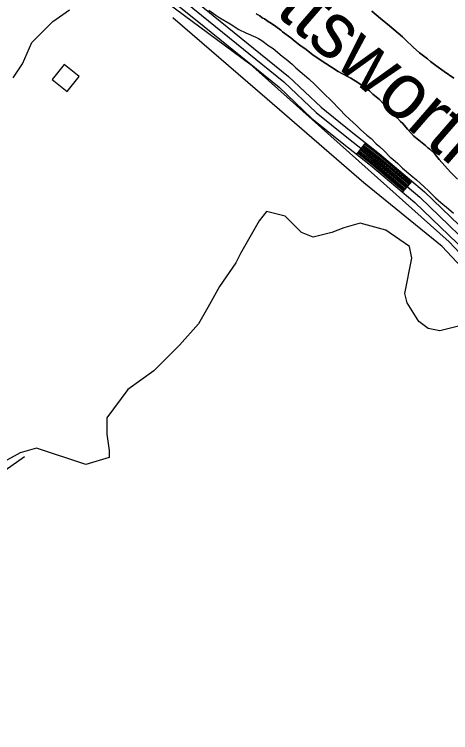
# Model space of a CAD drawing. Extents: x 3161615 to 3199515, y 867541 to 892976.
# Drawn here: x 3167448 to 3168358, y 881860 to 883360 of the extents above; entities that cross this region are included whole.
import ezdxf

# ---------------------------------------------------------------- set-up
doc = ezdxf.new("R2010")
doc.units = 0
for name, color, linetype in [('V-BLDG-OTLN', 7, 'Continuous'), ('V-RIVR-IDEN', 7, 'Continuous'), ('V-ROAD-CNTR', 7, 'Continuous'), ('V-SITE-VEGE', 7, 'Continuous'), ('V-TOPO-SHOR', 7, 'Continuous')]:
    doc.layers.add(name, color=color, linetype=linetype)

msp = doc.modelspace()

# ---------------------------------------------------------------- linework, layer by layer
at = {"layer": 'V-BLDG-OTLN'}
msp.add_lwpolyline([(3167583.2, 883230.4), (3167552, 883255.4), (3167527, 883224.2), (3167558.2, 883199.2)], close=True, dxfattribs=at)
at = {"layer": 'V-ROAD-CNTR'}
for p, q in [((3168180.4, 883091.9), (3168162, 883068.2)), ((3168277.3, 883012), (3168257.9, 882989.1))]:
    msp.add_line(p, q, dxfattribs=at)
for points in [[(3167414.3, 883714.7), (3167516.2, 883641.4), (3167647.8, 883537.5), (3167767.8, 883435.3), (3167862.7, 883357.9), (3168020, 883230.4), (3168087.8, 883166.1), (3168150.7, 883115.1), (3168210.1, 883068.7), (3168304, 882989.4), (3168447.6, 882851), (3168519.8, 882766.6), (3168605.9, 882677.1), (3168696.1, 882584.5), (3168783.6, 882495), (3168858.6, 882418.8), (3168920.7, 882348.4), (3168969.8, 882293.5), (3169005.7, 882241.5), (3169047.7, 882178.7), (3169073.7, 882122.7), (3169112, 882054.1), (3169129.9, 882005.2), (3169155.2, 881953.4)], [(3167758.2, 883423.8), (3167853.2, 883346.2), (3168010.1, 883219.1), (3168077.9, 883154.8), (3168141.4, 883103.3), (3168200.7, 883057.1), (3168294, 882978.3), (3168436.7, 882840.7), (3168508.7, 882756.5), (3168595.1, 882666.6), (3168685.4, 882574.1), (3168772.9, 882484.5), (3168847.6, 882408.6), (3168909.5, 882338.4), (3168958, 882284.2), (3168993.3, 882233), (3169034.6, 882171.3), (3169060.3, 882115.9), (3169098.4, 882047.8), (3169116.1, 881999.3), (3169139.6, 881951.2), (3169159.1, 881902.7), (3169178.4, 881850.6)], [(3167748.6, 883412.2), (3167843.8, 883334.6), (3168000.2, 883207.8), (3168068, 883143.5), (3168132, 883091.6), (3168191.2, 883045.4), (3168283.9, 882967.1), (3168425.8, 882830.4), (3168497.6, 882746.5), (3168584.3, 882656.2), (3168674.6, 882563.6), (3168762.2, 882474), (3168836.6, 882398.4), (3168898.3, 882328.4), (3168946.2, 882274.9), (3168980.9, 882224.6), (3169021.5, 882163.9), (3169046.9, 882109.1), (3169084.7, 882041.5), (3169102.3, 881993.4), (3169125.9, 881945.1), (3169145.1, 881897.3), (3169164.2, 881845.8)], [(3168178.6, 883089.5), (3168208.2, 883066.4), (3168275.3, 883009.7)], [(3168167.5, 883075.3), (3168196.9, 883052.4), (3168263.7, 882996)], [(3168169.3, 883077.7), (3168198.8, 883054.7), (3168265.7, 882998.3)], [(3168171.2, 883080.1), (3168200.7, 883057.1), (3168267.6, 883000.5)], [(3168173, 883082.4), (3168202.5, 883059.4), (3168269.5, 883002.8)], [(3168174.9, 883084.8), (3168204.4, 883061.7), (3168271.5, 883005.1)], [(3168176.7, 883087.2), (3168206.3, 883064.1), (3168273.4, 883007.4)], [(3168163.8, 883070.6), (3168193.1, 883047.8), (3168259.9, 882991.4)], [(3168165.6, 883073), (3168195, 883050.1), (3168261.8, 882993.7)]]:
    msp.add_lwpolyline(points, dxfattribs=at)
at = {"layer": 'V-SITE-VEGE'}
for p, q in [((3167853.7, 883369.1), (3167868.6, 883358.2)), ((3167959.8, 883356.8), (3167955.4, 883360)), ((3168193.7, 883366.7), (3168211.6, 883351.6)), ((3167868.6, 883358.2), (3167876.4, 883352.7)), ((3167876.4, 883352.7), (3167898, 883340)), ((3167965.2, 883353.1), (3167959.8, 883356.8)), ((3167970.2, 883350.5), (3167965.2, 883353.1)), ((3167975, 883347.5), (3167970.2, 883350.5)), ((3167977.8, 883345.2), (3167975, 883347.5)), ((3167984.5, 883341.3), (3167977.8, 883345.2)), ((3168211.6, 883351.6), (3168230.9, 883335.9)), ((3167898, 883340), (3167916.6, 883328.4)), ((3167993.6, 883335), (3167984.5, 883341.3)), ((3168004.1, 883326.8), (3167993.6, 883335)), ((3168230.9, 883335.9), (3168257.7, 883313)), ((3167916.6, 883328.4), (3167931, 883321.8)), ((3167931, 883321.8), (3167952.1, 883312.6)), ((3168007.2, 883323.9), (3168004.1, 883326.8)), ((3168024.6, 883310.8), (3168007.2, 883323.9)), ((3167952.1, 883312.6), (3167957.5, 883309.6)), ((3167957.5, 883309.6), (3167964.1, 883305.3)), ((3167964.1, 883305.3), (3167970.1, 883301.1)), ((3167970.1, 883301.1), (3167976.6, 883295.6)), ((3168034.1, 883303.2), (3168024.6, 883310.8)), ((3168043.5, 883296), (3168034.1, 883303.2)), ((3168257.7, 883313), (3168264.3, 883306.5)), ((3168264.3, 883306.5), (3168280, 883291.5)), ((3167976.6, 883295.6), (3167988, 883288.4)), ((3167988, 883288.4), (3168006.6, 883272.6)), ((3168050.8, 883290.8), (3168043.5, 883296)), ((3168054.3, 883288.8), (3168050.8, 883290.8)), ((3168071, 883275.7), (3168054.3, 883288.8)), ((3168280, 883291.5), (3168293.6, 883279.7)), ((3168006.6, 883272.6), (3168015, 883266.6)), ((3168083.7, 883266.5), (3168071, 883275.7)), ((3168293.6, 883279.7), (3168310.3, 883267.2)), ((3168015, 883266.6), (3168027.6, 883256.3)), ((3168027.6, 883256.3), (3168035.4, 883248.4)), ((3168123.9, 883240.5), (3168083.7, 883266.5)), ((3168310.3, 883267.2), (3168316.6, 883261.7)), ((3168316.6, 883261.7), (3168327.4, 883252.9)), ((3168035.4, 883248.4), (3168062.3, 883225.4)), ((3168143.2, 883230.2), (3168123.9, 883240.5)), ((3168327.4, 883252.9), (3168344.8, 883240.4)), ((3168344.8, 883240.4), (3168365.3, 883226.6)), ((3168062.3, 883225.4), (3168074.9, 883213.3)), ((3168149.9, 883226.9), (3168143.2, 883230.2)), ((3168164.4, 883218), (3168149.9, 883226.9)), ((3168074.9, 883213.3), (3168094.7, 883194)), ((3168185, 883202.9), (3168164.4, 883218)), ((3168188.8, 883200), (3168185, 883202.9)), ((3168195.7, 883193.7), (3168188.8, 883200)), ((3168094.7, 883194), (3168109.1, 883180.1)), ((3168109.1, 883180.1), (3168127.6, 883160.7)), ((3168206.1, 883184.9), (3168195.7, 883193.7)), ((3168209.9, 883182), (3168206.1, 883184.9)), ((3168215.9, 883175.5), (3168209.9, 883182)), ((3168238.5, 883153.6), (3168215.9, 883175.5)), ((3168127.6, 883160.7), (3168137.8, 883150.4)), ((3168137.8, 883150.4), (3168148, 883140.8)), ((3168247.6, 883143.5), (3168238.5, 883153.6)), ((3168148, 883140.8), (3168161.8, 883128.1)), ((3168253.6, 883136.4), (3168247.6, 883143.5)), ((3168258.3, 883131.8), (3168253.6, 883136.4)), ((3168161.8, 883128.1), (3168170.1, 883119.6)), ((3168170.1, 883119.6), (3168183.3, 883107.5)), ((3168268, 883120.1), (3168258.3, 883131.8)), ((3168281.2, 883105.8), (3168268, 883120.1)), ((3168183.3, 883107.5), (3168192.3, 883100.8)), ((3168285, 883102.8), (3168281.2, 883105.8)), ((3168192.3, 883100.8), (3168203.1, 883089.3)), ((3168203.1, 883089.3), (3168209.7, 883083.9)), ((3168291.6, 883097.3), (3168285, 883102.8)), ((3168305.8, 883086.1), (3168291.6, 883097.3)), ((3168209.7, 883083.9), (3168219.3, 883074.8)), ((3168219.3, 883074.8), (3168232.4, 883062.1)), ((3168310.9, 883081.6), (3168305.8, 883086.1)), ((3168314.6, 883078.6), (3168310.9, 883081.6)), ((3168324.4, 883069.1), (3168314.6, 883078.6)), ((3168232.4, 883062.1), (3168237.8, 883057.9)), ((3168326.9, 883066.5), (3168324.4, 883069.1)), ((3168334.4, 883057.1), (3168326.9, 883066.5)), ((3168237.8, 883057.9), (3168248, 883048.8)), ((3168248, 883048.8), (3168258.2, 883039.1)), ((3168358.3, 883030.4), (3168334.4, 883057.1)), ((3168258.2, 883039.1), (3168275, 883024)), ((3168372.7, 883015.5), (3168358.3, 883030.4)), ((3168275, 883024), (3168287, 883014.3)), ((3168287, 883014.3), (3168303.1, 882999.8)), ((3168303.1, 882999.8), (3168312.1, 882991.3)), ((3168312.1, 882991.3), (3168326.5, 882976.8)), ((3168326.5, 882976.8), (3168337.9, 882967.1)), ((3168337.9, 882967.1), (3168354.1, 882953.8)), ((3168354.1, 882953.8), (3168364.2, 882944.7))]:
    msp.add_line(p, q, dxfattribs=at)
for points in [[(3167714.4, 883423.5), (3167939.5, 883257), (3168355.4, 882884.9), (3168512, 882718.4), (3168629.4, 882586.2), (3168776.2, 882434.4), (3168898.5, 882267.9), (3169020.8, 882086.7), (3169060, 882023), (3169074.7, 881988.8), (3169055.1, 881974.1), (3169015.9, 881983.9), (3168996.4, 882008.4), (3168947.4, 882047.5), (3168918.1, 882052.4), (3168893.6, 882037.7), (3168722.4, 881905.5), (3168409.2, 881695)], [(3167445.2, 883227.6), (3167464.8, 883257), (3167484.4, 883301.1), (3167528.4, 883345.1), (3167562.7, 883369.6)], [(3168374.9, 882708.6), (3168335.8, 882698.8), (3168311.3, 882703.7), (3168291.8, 882718.4), (3168267.3, 882757.5), (3168262.4, 882777.1), (3168277.1, 882850.6), (3168272.2, 882875.1), (3168223.3, 882909.3), (3168169.4, 882924), (3168135.2, 882914.2), (3168110.7, 882904.4), (3168071.6, 882894.7), (3168047.1, 882904.4), (3168012.8, 882938.7), (3167973.7, 882948.5), (3167959, 882928.9), (3167919.9, 882860.4), (3167910.1, 882840.8), (3167875.8, 882791.8), (3167851.4, 882747.8), (3167831.8, 882713.5), (3167792.7, 882669.4), (3167738.8, 882615.5), (3167685, 882576.4), (3167641, 882517.6), (3167641, 882483.3), (3167645.9, 882449.1), (3167645.9, 882434.4), (3167596.9, 882419.7), (3167494.2, 882454), (3167459.9, 882444.2), (3167406.1, 882414.8)]]:
    msp.add_lwpolyline(points, dxfattribs=at)
at = {"layer": 'V-TOPO-SHOR'}
for points in [[(3167952.8, 883362), (3167955.4, 883360), (3167959.8, 883356.8), (3167965.2, 883353.1), (3167970.2, 883350.5), (3167975, 883347.5), (3167977.8, 883345.2), (3167984.5, 883341.3), (3167993.6, 883335), (3168004.1, 883326.8), (3168007.2, 883323.9), (3168024.6, 883310.8), (3168034.1, 883303.2), (3168043.5, 883296), (3168050.8, 883290.8), (3168054.3, 883288.8), (3168071, 883275.7), (3168083.7, 883266.5), (3168123.9, 883240.5), (3168143.2, 883230.2), (3168149.9, 883226.9), (3168164.4, 883218), (3168185, 883202.9), (3168188.8, 883200), (3168195.7, 883193.7), (3168206.1, 883184.9), (3168209.9, 883182), (3168215.9, 883175.5), (3168238.5, 883153.6), (3168247.6, 883143.5), (3168253.6, 883136.4), (3168258.3, 883131.8), (3168268, 883120.1), (3168281.2, 883105.8), (3168285, 883102.8), (3168291.6, 883097.3), (3168305.8, 883086.1), (3168310.9, 883081.6), (3168314.6, 883078.6), (3168324.4, 883069.1), (3168326.9, 883066.5), (3168334.4, 883057.1), (3168358.3, 883030.4)], [(3168365.3, 883226.6), (3168344.8, 883240.4), (3168327.4, 883252.9), (3168316.6, 883261.7), (3168310.3, 883267.2), (3168293.6, 883279.7), (3168280, 883291.5), (3168264.3, 883306.5), (3168257.7, 883313), (3168230.9, 883335.9), (3168211.6, 883351.6), (3168193.7, 883366.7)], [(3169067.7, 882018.9), (3168987.1, 882163.5), (3168904.6, 882267.7), (3168758.8, 882428.4), (3168451.4, 882756.9), (3168340.8, 882875.3), (3168177.3, 883007.9), (3167975.2, 883182.8), (3167778.4, 883352.5)], [(3167469.1, 882435.6), (3166920.2, 882047.9), (3167408.2, 881268.2), (3167544.5, 881051.6), (3168953.1, 882179.2)]]:
    msp.add_lwpolyline(points, dxfattribs=at)

# ---------------------------------------------------------------- texts
at = {"layer": 'V-RIVR-IDEN'}
msp.add_text('Lettsworth', height=116, rotation=319.0856, dxfattribs=at).set_placement((3167859.3, 883476))

doc.saveas('drawing.dxf')
